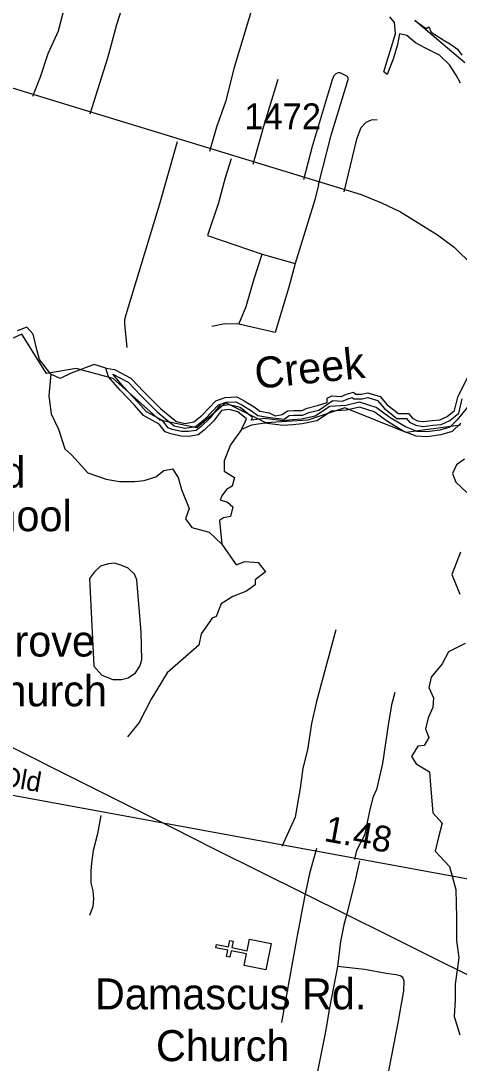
# Model space of a CAD drawing. Extents: x 2104537 to 2336408, y 34176 to 229611.
# Drawn here: x 2295074 to 2297199, y 177755 to 182804 of the extents above; entities that cross this region are included whole.
import ezdxf

# ---------------------------------------------------------------- set-up
doc = ezdxf.new("R2010")
doc.units = 0
for name, color, linetype in [('Exist Boundary Political City Limit New', 7, 'Continuous'), ('Exist Cultural Church CELL', 7, 'Continuous'), ('Exist Cultural Church Label', 7, 'Continuous'), ('Exist Cultural Educational Facility High CELL', 7, 'Continuous'), ('Exist Hydrographic Buffer Line', 7, 'Continuous'), ('Exist Hydrographic Creek Double Shore', 7, 'Continuous'), ('Exist Hydrographic Creek Single Shore', 7, 'Continuous'), ('Exist Road Non-System Type 51', 7, 'Continuous'), ('Exist Road Secondary Mileage Hundredths English Label', 7, 'Continuous'), ('Exist Road Secondary Type 51 Attributed', 7, 'Continuous'), ('Exist Road Secondary Type 51 Label', 7, 'Continuous'), ('Exist Road Secondary Type 51 Number Label', 7, 'Continuous'), ('Exist Utilities Electrical Transmission Line', 7, 'Continuous'), ('Map Preparation Boundary City Limit Buffer Line', 7, 'Continuous'), ('Old_Level_32', 7, 'Continuous')]:
    doc.layers.add(name, color=color, linetype=linetype)

msp = doc.modelspace()

# ---------------------------------------------------------------- linework, layer by layer
at = {"layer": 'Exist Boundary Political City Limit New'}
for points in [[(2296984.5, 182807.4), (2297226.8, 182601.8)], [(2297205.2, 180845.4), (2296942.5, 180809.5), (2296644, 180929), (2296464.8, 180869.2), (2296261.8, 180857.3), (2296067.5, 180954), (2295927.2, 180833.4), (2295748.2, 180869.2), (2295521.2, 181072.3), (2295342, 181120), (2295198.8, 181096.2), (2295079.5, 181287.2), (2294948, 181227.5), (2294804.8, 181287.2), (2294530, 181323.1), (2294374.8, 181323.1), (2294279.2, 181155.9), (2294219.5, 181108.1), (2294064.2, 181251.4), (2293861.2, 181227.5), (2293634.2, 181143.9)]]:
    msp.add_lwpolyline(points, dxfattribs=at)
at = {"layer": 'Exist Cultural Church CELL'}
msp.add_lwpolyline([(2296157.1, 178228.3), (2296168.3, 178284.1), (2296093.7, 178299.3), (2296087.3, 178267.9), (2296071.6, 178271.1), (2296078, 178302.5), (2296019.1, 178314.5), (2296022.3, 178330.2), (2296081.2, 178318.2), (2296087.6, 178349.5), (2296103.2, 178346.4), (2296096.9, 178315), (2296171.5, 178299.8), (2296183.1, 178356.3), (2296287.4, 178335.1), (2296261.4, 178207.1)], close=True, dxfattribs=at)
at = {"layer": 'Exist Hydrographic Buffer Line'}
for points in [[(2297236.6, 180930.4), (2297189.5, 180870.8), (2297152.9, 180835.5), (2297104.9, 180821.2), (2297041.8, 180812.8), (2296995.4, 180815.4), (2296938.1, 180837.3), (2296864.7, 180881.9), (2296796.8, 180931.3), (2296715.7, 180956.7), (2296648.9, 180940.8), (2296571.7, 180936), (2296500.3, 180888.9), (2296434.2, 180875.1), (2296390.8, 180870.7), (2296344.4, 180866.5), (2296255.9, 180878.5), (2296190.3, 180869.4), (2296196.8, 180882.3), (2296136.9, 180931.5), (2296086.1, 180944.3), (2296035.1, 180938.1), (2295990, 180879.6), (2295947.3, 180838.4), (2295924.6, 180820.4), (2295886.5, 180814.3), (2295853.5, 180815.6), (2295807.9, 180825.3), (2295787.4, 180832.8), (2295760.2, 180868.6), (2295683.3, 180910.9), (2295641.1, 180957.4), (2295572.7, 181030.3), (2295519.9, 181092.8)], [(2295519.9, 181092.8), (2295593.8, 181054.4), (2295655.5, 180989.9), (2295735.4, 180909.8), (2295783.8, 180870.5), (2295817.9, 180841.6), (2295869.6, 180830.5), (2295921.4, 180839.7), (2295967.5, 180875.6), (2296031.7, 180944.2), (2296069.5, 180956.3), (2296115.5, 180958.8), (2296145, 180944.1), (2296192.2, 180915.4), (2296222.6, 180891.8), (2296270.9, 180884), (2296349.9, 180875.4), (2296374, 180892.4), (2296396.6, 180893.5), (2296441.4, 180893.5), (2296469.2, 180906.6), (2296518.4, 180918.2), (2296581.4, 180962.3), (2296585.8, 180964.7), (2296630.8, 180961.8), (2296660, 180973.8), (2296680.1, 180980), (2296687.5, 180972.5), (2296728, 180972.5), (2296755.9, 180979.2), (2296803.1, 180965), (2296834.4, 180928.3), (2296896, 180878.6), (2296942.8, 180878.6), (2296958.3, 180860.7), (2296989.3, 180845.2), (2297022.9, 180839.6), (2297070.4, 180845.9), (2297111.1, 180849.2), (2297153.1, 180868.4), (2297197.3, 180903.5), (2297213.4, 180972.7)]]:
    msp.add_lwpolyline(points, dxfattribs=at)
at = {"layer": 'Exist Hydrographic Creek Double Shore'}
for points in [[(2297205.1, 182502.9), (2297184.2, 182541.7), (2297151.4, 182590.9), (2297103.7, 182638.6), (2297035.2, 182671.4), (2296987.5, 182698.3), (2296944.3, 182732.6), (2296908.6, 182741.5), (2296899.6, 182689.3), (2296878.8, 182619.2), (2296857.9, 182565.6), (2296849, 182544.7), (2296834.1, 182556.6), (2296854.9, 182626.7), (2296872.8, 182683.3), (2296889.2, 182743), (2296884.7, 182796.7), (2296862.4, 182823.5)], [(2296984.5, 182805.6), (2297038.2, 182766.8), (2297051.6, 182775.8), (2297063.5, 182749), (2297121.6, 182711.7), (2297155.9, 182690.8), (2297190.2, 182666.9), (2297211, 182638.6)], [(2297206.5, 180855.3), (2297164.8, 180815.1), (2297109.7, 180798.7), (2297042.7, 180789.7), (2296990.5, 180792.7), (2296927.9, 180816.6), (2296851.9, 180862.8), (2296786.4, 180910.5), (2296714.9, 180932.9), (2296652.3, 180918), (2296579.3, 180913.5), (2296509.2, 180867.3), (2296437.7, 180852.4), (2296393, 180847.9), (2296343.9, 180843.4), (2296256, 180855.3), (2296191.9, 180846.4), (2296144.2, 180824), (2296160.6, 180861.3), (2296168, 180876.2), (2296126.3, 180910.5), (2296084.6, 180920.9), (2296047.4, 180916.5), (2296007.1, 180864.3), (2295962.4, 180821), (2295934.1, 180798.7), (2295887.9, 180791.2), (2295850.7, 180792.7), (2295801.5, 180803.2), (2295773.2, 180813.6), (2295744.9, 180850.9), (2295668.9, 180892.6), (2295624.2, 180941.8), (2295555.7, 181014.9), (2295499.1, 181079), (2295485.6, 181122.2)], [(2295485.6, 181122.2), (2295527.4, 181114.8), (2295607.8, 181073), (2295671.9, 181005.9), (2295750.9, 180926.9), (2295798.5, 180888.1), (2295828.3, 180862.8), (2295870.1, 180853.9), (2295911.8, 180861.3), (2295952, 180892.6), (2296019, 180964.2), (2296065.2, 180979.1), (2296120.4, 180982.1), (2296156.1, 180964.2), (2296205.3, 180934.4), (2296232.1, 180913.5), (2296278.3, 180906), (2296306.6, 180891.1), (2296340.9, 180897.1), (2296366.2, 180915), (2296396, 180916.5), (2296436.2, 180916.5), (2296461.6, 180928.4), (2296512.2, 180940.3), (2296558.4, 180955.2), (2296558.4, 180976.1), (2296580.8, 180988), (2296627, 180985.1), (2296652.3, 180995.5), (2296686.5, 181005.9), (2296697, 180995.5), (2296725.3, 180995.5), (2296756.6, 181003), (2296816.2, 180985.1), (2296850.4, 180944.8), (2296904.1, 180901.6), (2296953.3, 180901.6), (2296972.6, 180879.2), (2296996.5, 180867.3), (2297023.3, 180862.8), (2297068, 180868.8), (2297105.2, 180871.7), (2297141, 180888.1), (2297176.7, 180916.5), (2297191.6, 180980.6), (2297239.3, 181076)]]:
    msp.add_lwpolyline(points, dxfattribs=at)
at = {"layer": 'Exist Hydrographic Creek Single Shore'}
for points in [[(2295218.9, 181092.4), (2295164, 181163.4), (2295152.5, 181205.7), (2295133.3, 181286.5), (2295102.5, 181321.1), (2295056.4, 181301.9)], [(2295485.6, 181122.2), (2295429.3, 181140.3), (2295317.8, 181098), (2295264, 181071.1), (2295218.9, 181092.4)], [(2295218.9, 181092.4), (2295210.2, 180988.4), (2295221.7, 180899.9), (2295256.3, 180826.8), (2295287, 180730.7), (2295321.6, 180699.9), (2295398.5, 180615.3), (2295486.9, 180584.5), (2295552.3, 180572.9), (2295625.3, 180572.9), (2295671.5, 180576.8), (2295729.1, 180596), (2295767.6, 180626.8), (2295809.8, 180634.5), (2295836.8, 180592.2), (2295852.1, 180534.5), (2295890.6, 180442.2), (2295871.4, 180392.2), (2295902.1, 180349.9), (2295944.4, 180338.3), (2295986.7, 180326.8), (2296048.2, 180269.1)], [(2296144.2, 180824), (2296090.5, 180749.9), (2296059.7, 180673), (2296059.7, 180623), (2296109.7, 180592.2), (2296098.2, 180549.9), (2296071.3, 180534.5), (2296048.2, 180503.7), (2296040.5, 180484.5), (2296075.1, 180472.9), (2296102, 180449.9), (2296090.5, 180403.7), (2296055.9, 180396), (2296036.7, 180384.5), (2296048.2, 180269.1)], [(2297224.5, 180680.7), (2297186.1, 180653.7), (2297166.8, 180611.4), (2297182.2, 180569.1), (2297236, 180519.1)], [(2296048.2, 180269.1), (2296117.4, 180169.1), (2296159.7, 180184.5), (2296225, 180180.6), (2296259.6, 180134.5), (2296209.6, 180096), (2296209.6, 180072.9), (2296167.4, 180042.1), (2296102, 180015.2), (2296044.3, 179980.6), (2296021.3, 179919.1), (2296002.1, 179911.4), (2295948.2, 179834.4), (2295936.7, 179780.6), (2295782.9, 179646), (2295706.1, 179519), (2295648.4, 179405.6), (2295590.7, 179336.3)], [(2297205.3, 180230.6), (2297163, 180122.9), (2297201.4, 180026.8)], [(2297228.3, 179788.3), (2297147.6, 179747.9), (2297116.9, 179690.2), (2297063, 179624.8), (2297051.5, 179574.8), (2297074.6, 179524.8), (2297070.7, 179478.6), (2297047.7, 179428.6), (2297036.1, 179374.8), (2297051.5, 179332.5), (2297028.4, 179294), (2296997.7, 179290.2), (2296966.9, 179240.2), (2296990, 179205.5), (2297055.4, 179167.1), (2297059.2, 179101.7), (2297070.7, 178967.1), (2297116.9, 178917.1), (2297097.6, 178844), (2297082.3, 178782.4), (2297151.5, 178707.4), (2297182.2, 178595.9), (2297186.1, 178461.3), (2297186.1, 178349.7), (2297197.6, 178265.1), (2297178.4, 178138.2), (2297178.4, 178061.2), (2297174.5, 177980.5), (2297201.4, 177892)]]:
    msp.add_lwpolyline(points, dxfattribs=at)
at = {"layer": 'Exist Road Non-System Type 51'}
msp.add_line((2296244, 181673.3), (2296404.5, 181628.6), dxfattribs=at)
for points in [[(2295448.2, 183258.2), (2295416.8, 183162), (2295387.7, 183061.6), (2295368.1, 183015.4), (2295348.4, 182983.3), (2295322.6, 182953), (2295307, 182929), (2295287.4, 182878.9), (2295254.4, 182754.5), (2295205.1, 182644.3), (2295168.1, 182531.9), (2295130.9, 182437.5)], [(2295662.3, 183217.9), (2295592.6, 182959.5), (2295538.1, 182784.8), (2295493.6, 182622.6), (2295408, 182352.1)], [(2296232.5, 182991.1), (2296107.7, 182577.9), (2296065.5, 182411.5), (2296022.4, 182289.3), (2295989.3, 182170.9)], [(2296516.8, 182009.5), (2296578.9, 182250), (2296660.2, 182519.3), (2296660.4, 182527.2), (2296656.6, 182534.8), (2296622.2, 182552.2), (2296610.4, 182552.4), (2296598.4, 182546.1), (2296591.4, 182537.4), (2296582.5, 182518.2), (2296485.3, 182195.4), (2296444.5, 182034.8)], [(2296320.4, 182519.7), (2296250.4, 182293.1), (2296198, 182108.8)], [(2296800.4, 182324.1), (2296772.2, 182323.6), (2296746.4, 182311.3), (2296722.6, 182285.2), (2296700.9, 182231.2), (2296639.2, 181976.6)], [(2295831.1, 182217.6), (2295743.8, 181911), (2295582.3, 181379.8), (2295576.6, 181355.7), (2295576.5, 181335.7), (2295587.8, 181221.6)], [(2296093.9, 182135.7), (2296064.5, 182043.8), (2296031.7, 181923.4), (2295979.1, 181763.9), (2296244, 181673.3)], [(2296516.8, 182009.5), (2296499.4, 181937.6), (2296404.5, 181628.6)], [(2296130.8, 181334.4), (2296165.9, 181420.7), (2296204.6, 181555), (2296244, 181673.3)], [(2296404.5, 181628.6), (2296373.4, 181514.4), (2296307.1, 181293.9), (2296130.8, 181334.4)], [(2296130.8, 181334.4), (2296062.4, 181336.3), (2295999.1, 181323.2)], [(2296601.6, 179854.6), (2296506.7, 179507.8), (2296483.6, 179399.7), (2296462.7, 179273.5), (2296441.3, 179183.4), (2296428.3, 179087.2), (2296403.6, 178947), (2296338.8, 178804.6)], [(2296886.3, 179551.3), (2296871, 179490.9), (2296853.7, 179393.1), (2296827.5, 179206.7), (2296798.5, 179080.7), (2296780.7, 179042.3), (2296763.3, 178976.4), (2296740.4, 178860.1), (2296700.9, 178785.7), (2296691.5, 178741.6)], [(2295461.5, 178955.1), (2295446.3, 178866.8), (2295424.7, 178784.6), (2295417.3, 178724.7), (2295413.6, 178686.4), (2295414.1, 178628.7), (2295422.6, 178590.5), (2295426.7, 178550.7), (2295423.1, 178514.7), (2295407.4, 178470.4)], [(2296507.8, 178794.2), (2296473.8, 178673.4), (2296448.6, 178559.7), (2296412.1, 178363.3), (2296337, 177952.3)], [(2296715.4, 178735.9), (2296692.4, 178633.4), (2296651.2, 178467.1)], [(2296651.2, 178467.1), (2296640, 178425.1), (2296623.2, 178343.7), (2296609.2, 178223)], [(2296609.2, 178223), (2296569.9, 178023.8), (2296550.3, 177908.8), (2296497, 177642.2), (2296466.1, 177501.9), (2296449.3, 177423.4), (2296426.9, 177336.4), (2296407.2, 177198.9), (2296416.7, 177155.6), (2296421.3, 177137.4), (2296431.5, 177121.5), (2296439.5, 177113.8), (2296473.7, 177102), (2296519.8, 177092.2), (2296560.1, 177085.8), (2296605.9, 177051.2)], [(2296791.4, 177308.3), (2296827.3, 177514.9), (2296847.5, 177667.5), (2296903.6, 177950.9), (2296929.9, 178105.6), (2296932.8, 178153.1), (2296925.6, 178169.7), (2296913.3, 178177.8), (2296893.4, 178183.4), (2296845.3, 178188.9), (2296739.1, 178208.1), (2296609.2, 178223)]]:
    msp.add_lwpolyline(points, dxfattribs=at)
msp.add_lwpolyline([(2295499, 180173.9), (2295460.3, 180162), (2295430.5, 180135.2), (2295406.7, 180102.4), (2295427.5, 179678.9), (2295466.3, 179634.2), (2295519.9, 179613.3), (2295561.6, 179613.3), (2295594.4, 179622.3), (2295630.2, 179646.1), (2295651, 179678.9), (2295660, 179708.7), (2295657, 179842.9), (2295636.1, 180096.4), (2295624.2, 180123.2), (2295594.4, 180153.1), (2295558.6, 180168), (2295528.8, 180176.9)], close=True, dxfattribs=at)
at = {"layer": 'Exist Road Secondary Type 51 Attributed'}
for points in [[(2289069.3, 185413.2), (2289727.3, 184979.2), (2289864.1, 184874.1), (2290234.4, 184629.4), (2290754.1, 184254.7), (2290890.9, 184135.8), (2291377.1, 183588.1), (2291425.9, 183552.4), (2291632.6, 183498.2), (2293586.3, 182911.1), (2293740.3, 182870.1), (2294355.5, 182677.6), (2294972.7, 182497.4), (2296723.9, 181963.2), (2296822, 181923.4), (2296913.9, 181878.7), (2297094, 181768.1), (2297174.7, 181707.2), (2297265.4, 181619), (2297347, 181531), (2297437.6, 181425), (2297598.5, 181225.3)], [(2300914.5, 178665.8), (2300729.8, 178347.7), (2300654, 178228.4), (2300610.5, 178150.1), (2300585.7, 178120.3), (2300555.9, 178100.4), (2300495, 178084.3), (2300456.5, 178085.5), (2300199.4, 178135.2), (2299448, 178255.5), (2297523.1, 178595), (2294944.8, 179067.1), (2294668.3, 179108.3), (2294498.1, 179146.2), (2294342.9, 179162.4), (2294095.5, 179149.6), (2293919.7, 179133.2), (2293539.7, 179066.1)]]:
    msp.add_lwpolyline(points, dxfattribs=at)
at = {"layer": 'Exist Utilities Electrical Transmission Line'}
for points in [[(2294965.8, 179318), (2295241.5, 179179.8), (2295807.2, 178896.5)], [(2295807.2, 178896.5), (2296014.9, 178792.5), (2296662.5, 178470.3)], [(2296662.5, 178470.3), (2296844.2, 178379.9), (2297467, 178069.6), (2297557.5, 178025.5)]]:
    msp.add_lwpolyline(points, dxfattribs=at)
at = {"layer": 'Map Preparation Boundary City Limit Buffer Line'}
for points in [[(2296984.5, 182807.4), (2297226.8, 182601.8)], [(2297205.2, 180845.4), (2296942.5, 180809.5), (2296644, 180929), (2296464.8, 180869.2), (2296261.8, 180857.3), (2296067.5, 180954), (2295927.2, 180833.4), (2295748.2, 180869.2), (2295521.2, 181072.3), (2295342, 181120), (2295198.8, 181096.2), (2295079.5, 181287.2), (2294948, 181227.5), (2294804.8, 181287.2), (2294530, 181323.1), (2294374.8, 181323.1), (2294279.2, 181155.9), (2294219.5, 181108.1), (2294064.2, 181251.4), (2293861.2, 181227.5), (2293634.2, 181143.9)]]:
    msp.add_lwpolyline(points, dxfattribs=at)

# ---------------------------------------------------------------- texts
at = {"layer": 'Exist Cultural Church Label'}
for s, p in [('Grove', (2294887.4, 179724.9)), ('Church', (2294844.9, 179483.7)), ('Damascus Rd.', (2295433.3, 178015.6)), ('Church', (2295729.2, 177765))]:
    msp.add_text(s, height=150, dxfattribs=at).set_placement(p)
at = {"layer": 'Exist Cultural Educational Facility High CELL'}
for s, p in [('Leland', (2294494.3, 180543.1)), ('High School', (2294238.9, 180332))]:
    msp.add_text(s, height=150, dxfattribs=at).set_placement(p)
at = {"layer": 'Exist Road Secondary Mileage Hundredths English Label'}
msp.add_text('1.48', height=125, rotation=349.6226, dxfattribs=at).set_placement((2296539.3, 178831.9))
at = {"layer": 'Exist Road Secondary Type 51 Label'}
msp.add_text('Old', height=95, rotation=350.109, dxfattribs=at).set_placement((2294969.3, 179101.4))
at = {"layer": 'Exist Road Secondary Type 51 Number Label'}
msp.add_text('1472', height=125, dxfattribs=at).set_placement((2296157.2, 182279.4))
at = {"layer": 'Old_Level_32'}
msp.add_text('Creek', height=150, rotation=5.8, dxfattribs=at).set_placement((2296214.5, 181021.2))

doc.saveas('drawing.dxf')
